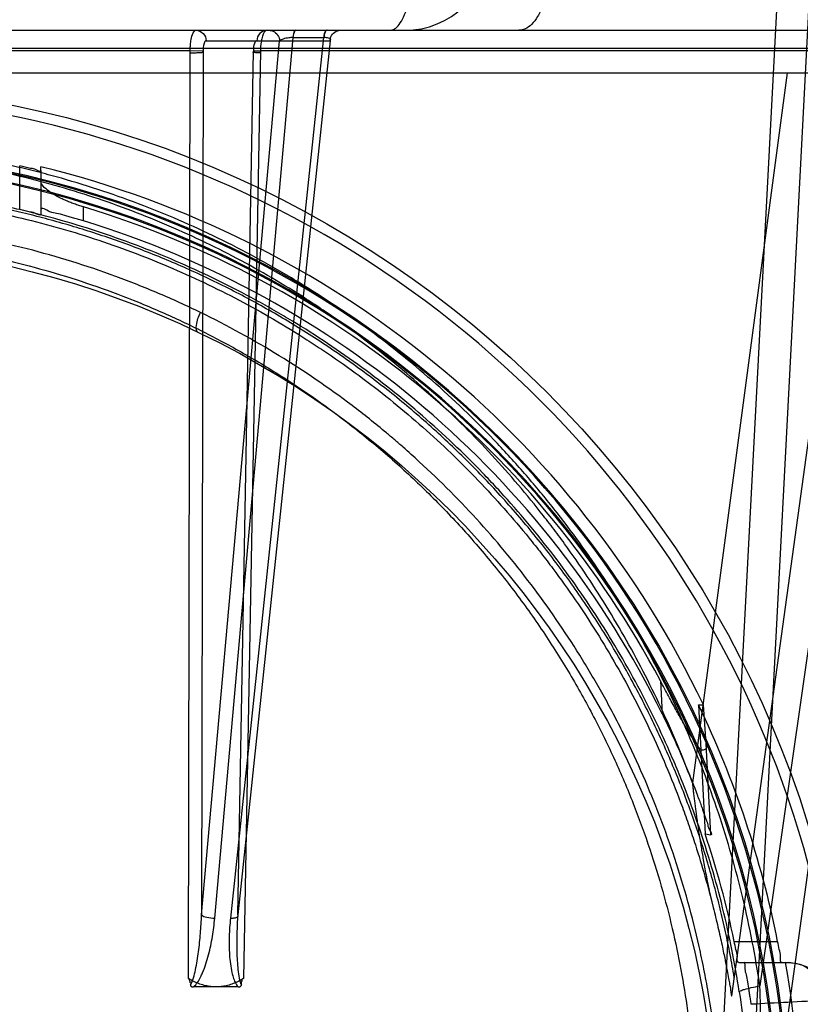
# Model space of a CAD drawing. Header units: millimetres. Extents: x 0 to 297, y 0 to 210.
# Tile 354 of 405: x 240.798 to 240.981, y 158.487 to 158.719. Entities that reach past the tile are written whole.
import ezdxf

# ---------------------------------------------------------------- set-up
doc = ezdxf.new("R2010")
doc.units = ezdxf.units.MM
doc.header["$LTSCALE"] = 16.335
doc.layers.get('0').update_dxf_attribs({"linetype": 'CONTINUOUS'})
for name, color, linetype in [('AXES_REF', 7, 'CONTINUOUS'), ('INTFCLR_1', 7, 'CONTINUOUS'), ('INTFCLR_144815', 7, 'CONTINUOUS')]:
    doc.layers.add(name, color=color, linetype=linetype)

msp = doc.modelspace()

# ---------------------------------------------------------------- linework, layer by layer
at = {"color": 7, "linetype": 'Continuous'}
for radius in [4.8479140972, 4.8475, 4.8164570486]:
    msp.add_circle((241.5069109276, 154.9564782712), radius, dxfattribs=at)
msp.add_arc((241.5069109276, 154.9564782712), 4.8, 278.2771290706, 261.7228709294, dxfattribs=at)
at = {"layer": 'AXES_REF', "color": 7, "linetype": 'Continuous'}
msp.add_arc((241.5069109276, 154.9564782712), 4.91, 113.0826119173, 66.9173880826, dxfattribs=at)
at = {"layer": 'AXES_REF', "color": 9, "linetype": 'Continuous'}
msp.add_arc((241.5069109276, 154.9564782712), 4.4222561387, 94.4118118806, 85.5881881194, dxfattribs=at)
at = {"layer": 'INTFCLR_1', "color": 9, "linetype": 'Continuous'}
msp.add_circle((240.7467711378, 158.4514782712), 0.215, dxfattribs=at)
for points, knots in [([(240.8400722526, 158.6501280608), (240.838461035, 158.6509125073), (240.8352070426, 158.6524466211), (240.8286060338, 158.6553578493), (240.8167949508, 158.660039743), (240.8028395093, 158.6643700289), (240.7903300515, 158.6672153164), (240.78395976, 158.6684047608), (240.7802795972, 158.6690171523), (240.7710649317, 158.6704258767), (240.7552824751, 158.6718907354), (240.7366341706, 158.6716556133), (240.7245781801, 158.6705504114), (240.7190119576, 158.6698545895), (240.7153053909, 158.669341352), (240.7052707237, 158.6677491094), (240.6891734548, 158.6641092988), (240.6735933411, 158.6588556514), (240.6643768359, 158.6550807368), (240.6610614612, 158.6536487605), (240.656154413, 158.6514552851), (240.6458305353, 158.6464471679), (240.6307059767, 158.6376762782), (240.6166158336, 158.6275702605), (240.6080236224, 158.6204258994), (240.6041692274, 158.6170231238), (240.6016310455, 158.6147283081), (240.5948325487, 158.6083594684), (240.5843817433, 158.5973571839), (240.57188604, 158.5815013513), (240.5627179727, 158.5673794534), (240.5569693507, 158.5570296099), (240.5538578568, 158.5509390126), (240.5493587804, 158.5416015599), (240.5433673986, 158.5270449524), (240.5382197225, 158.5101650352), (240.5356382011, 158.4988382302), (240.53458598, 158.4934703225), (240.5339198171, 158.4898339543), (240.5322622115, 158.4797266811), (240.5309509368, 158.4666604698), (240.5306270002, 158.4534963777), (240.5307172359, 158.4468358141), (240.530842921, 158.4430048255), (240.5312764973, 158.4335137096), (240.5325411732, 158.4212627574), (240.5348897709, 158.4082709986), (240.5362972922, 158.4018718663), (240.5371682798, 158.3982391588), (240.5385305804, 158.3928556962), (240.5407996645, 158.3849312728), (240.5454422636, 158.371287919), (240.5509986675, 158.3581538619), (240.5566241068, 158.3471341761), (240.5600336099, 158.3410052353), (240.5653008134, 158.3320439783), (240.5739271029, 158.3191616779), (240.5869608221, 158.303166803), (240.5978166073, 158.2921440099), (240.6054986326, 158.2852178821), (240.610763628, 158.2806946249), (240.6202893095, 158.2730888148), (240.6347886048, 158.2631395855), (240.6471515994, 158.2563339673), (240.6535393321, 158.2532207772)], [0, 0, 0, 0, 0.0078493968, 0.0157556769, 0.0315973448, 0.06348082, 0.0796255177, 0.0877696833, 0.09186257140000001, 0.09596636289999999, 0.128600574, 0.1611442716, 0.177500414, 0.1816059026, 0.1857145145, 0.1938901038, 0.2261064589, 0.2578609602, 0.2657731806, 0.2697286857, 0.2736790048, 0.2893160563, 0.3199691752, 0.350131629, 0.3651446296, 0.3688979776, 0.3726519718, 0.3801321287, 0.4097003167, 0.4390100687, 0.4684423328, 0.4833358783, 0.4908515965, 0.498396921, 0.52873346, 0.5596898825, 0.5755734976, 0.5795998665, 0.5836492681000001, 0.5917658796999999, 0.6244614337, 0.6410489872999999, 0.6494251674, 0.6536350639, 0.6578378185, 0.6910418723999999, 0.7074624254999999, 0.7156483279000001, 0.7197377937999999, 0.7238248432, 0.7399718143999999, 0.7558251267, 0.7869322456, 0.802323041, 0.8100025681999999, 0.8176490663, 0.8478512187, 0.8777971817, 0.9079026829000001, 0.9155006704, 0.9231007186, 0.93830313, 0.9688745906, 1, 1, 1, 1]), ([(240.6535393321, 158.2532207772), (240.6600243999, 158.2500601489), (240.6733922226, 158.2443607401), (240.6908101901, 158.2389536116), (240.7024424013, 158.2363095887), (240.7079089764, 158.2352537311), (240.7115788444, 158.2345949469), (240.7216679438, 158.2329886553), (240.738353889, 158.2314443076), (240.7551219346, 158.2316618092), (240.7653456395, 158.232469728), (240.7690788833, 158.2328395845), (240.7746426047, 158.2334654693), (240.7865233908, 158.2351997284), (240.8044491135, 158.2392667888), (240.819194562, 158.2442558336), (240.8276326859, 158.247663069), (240.8309714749, 158.2490609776), (240.8367154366, 158.2515952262), (240.8478668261, 158.2570250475), (240.8630626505, 158.2658713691), (240.8758407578, 158.275082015), (240.8832515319, 158.2811331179), (240.8859045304, 158.2833802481), (240.889821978, 158.2867799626), (240.8980231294, 158.2943368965), (240.9097669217, 158.3068053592), (240.9224200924, 158.3230424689), (240.9302933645, 158.3353686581), (240.9345628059, 158.342901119), (240.9362573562, 158.3459752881), (240.939134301, 158.3514223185), (240.9445374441, 158.3626018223), (240.9498254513, 158.3759101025), (240.9541845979, 158.3897223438), (240.9579532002, 158.4040997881), (240.9613454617, 158.4226312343), (240.962627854, 158.4386672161), (240.9628424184, 158.448171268), (240.9628796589, 158.4520004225), (240.9628164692, 158.4586486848), (240.9621925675, 158.4717518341), (240.9605929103, 158.4847242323), (240.9587202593, 158.4947358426), (240.957978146, 158.498333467), (240.9568133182, 158.503648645), (240.9548473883, 158.5114740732), (240.9517592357, 158.5216641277), (240.9470907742, 158.534792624), (240.9422374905, 158.5459040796), (240.9375607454, 158.5551069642), (240.9343274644, 158.5611191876), (240.9283640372, 158.5713413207), (240.9188959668, 158.5852706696), (240.9060518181, 158.6008726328), (240.8953492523, 158.6116642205), (240.8883993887, 158.6178967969), (240.8858041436, 158.6201423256), (240.8818603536, 158.6234734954), (240.8730695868, 158.6304613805), (240.8586739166, 158.64030476), (240.8464074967, 158.6470436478), (240.8400722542, 158.65012806)], [0, 0, 0, 0, 0.0316060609, 0.0635406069, 0.07975651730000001, 0.0838444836, 0.0879320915, 0.0960907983, 0.1285991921, 0.1611989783, 0.1694097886, 0.173526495, 0.1776339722, 0.1939379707, 0.2261052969, 0.2580138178, 0.2620009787, 0.2659733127, 0.273871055, 0.2895030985, 0.3202911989, 0.3507747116, 0.3583934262, 0.3622044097, 0.3660061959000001, 0.3811173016, 0.4110448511, 0.4409258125, 0.4711799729, 0.4750127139, 0.4788584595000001, 0.4865582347, 0.5019977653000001, 0.5332401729, 0.5491816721, 0.5654318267, 0.5983319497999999, 0.6315729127, 0.6357728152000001, 0.6399804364, 0.648348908, 0.6648970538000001, 0.6974320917, 0.7054938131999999, 0.7095177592, 0.7135247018, 0.7293322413, 0.7448511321, 0.7601545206, 0.7903607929, 0.7978752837, 0.8053790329, 0.8202649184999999, 0.8497067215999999, 0.8790537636, 0.9086837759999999, 0.9161831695, 0.9199497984, 0.9237184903, 0.9387994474, 0.9691302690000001, 1, 1, 1, 1]), ([(240.8395557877, 158.6454267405), (240.8390579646, 158.6456648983), (240.8391371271, 158.6478272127), (240.8396414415, 158.6491431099), (240.8400722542, 158.65012806)], [0, 0, 0, 0, 0.3392071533, 1, 1, 1, 1])]:
    msp.add_open_spline(points, degree=3, knots=knots, dxfattribs=at)
at = {"layer": 'INTFCLR_144815', "color": 9, "linetype": 'Continuous'}
for p, q in [((241.0623530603, 159.1257148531), (240.9716806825, 158.4917480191)), ((240.974400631, 158.4564885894), (241.0203272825, 158.7892996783)), ((240.3384915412, 158.716478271), (241.1632131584, 158.7164782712)), ((240.8434565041, 158.5076554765), (240.8619127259, 158.7147688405)), ((240.8690694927, 158.7147688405), (240.847156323, 158.5076554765)), ((240.8619127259, 158.7147688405), (240.8618531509, 158.7147690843)), ((240.8619127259, 158.7147688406), (240.8691286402, 158.7147690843)), ((240.8403724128, 158.5084242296), (240.8586916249, 158.7140000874)), ((240.8414501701, 158.7140000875), (240.8706040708, 158.7140000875)), ((240.8706040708, 158.7140000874), (240.8488535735, 158.5084242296)), ((241.0710972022, 158.7121792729), (240.4224450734, 158.7121792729)), ((240.8376796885, 158.7116527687), (240.6788882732, 158.7116527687)), ((240.8372728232, 158.4934464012), (240.8376797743, 158.7116527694)), ((240.8407397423, 158.7115873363), (240.8403724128, 158.5084242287)), ((240.8488535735, 158.5084242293), (240.8526119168, 158.7115873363)), ((240.8542114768, 158.7116527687), (240.8501868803, 158.4934464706)), ((240.9889563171, 158.7116527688), (240.8542114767, 158.7116527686)), ((240.978131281, 158.7064782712), (240.9557998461, 158.5395002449)), ((240.9650700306, 158.4894219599), (240.9945291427, 158.702899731)), ((240.7975784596, 158.6743227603), (240.7975784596, 158.6845792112)), ((240.8025784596, 158.6834975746), (240.8025784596, 158.6731859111)), ((240.8125784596, 158.6716395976), (240.8125784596, 158.6749352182)), ((240.9482922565, 158.5634515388), (240.948686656, 158.5557512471)), ((240.9601566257, 158.5272709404), (240.9590574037, 158.5487322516)), ((240.965649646, 158.5022031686), (240.9758559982, 158.5022031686)), ((240.9667236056, 158.4972031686), (240.9784987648, 158.4972031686))]:
    msp.add_line(p, q, dxfattribs=at)
at = {"layer": 'INTFCLR_144815', "color": 6, "linetype": 'Continuous'}
for p, q in [((240.9617711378, 158.4564782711), (240.9789133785, 158.7835717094)), ((240.9863825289, 158.7827866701), (240.9692710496, 158.4562801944)), ((240.4930750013, 158.7064782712), (241.0004672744, 158.7064782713)), ((240.8025784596, 158.6834975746), (240.8025784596, 158.6843962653)), ((240.9572419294, 158.5578316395), (240.9584018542, 158.5578376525)), ((240.957242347, 158.5578316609), (240.9587939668, 158.5275056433)), ((240.959058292, 158.5487220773), (240.9584018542, 158.5578376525)), ((240.9587943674, 158.5275056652), (240.9601560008, 158.5272709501)), ((240.981192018, 158.4967480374), (240.9784987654, 158.4972031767)), ((240.8377265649, 158.4919358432), (240.8377275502, 158.491931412)), ((240.8489847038, 158.4914782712), (240.8384749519, 158.4914782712))]:
    msp.add_line(p, q, dxfattribs=at)
at = {"layer": 'INTFCLR_144815', "color": 7, "linetype": 'Continuous'}
for p, q in [((240.8407397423, 158.7115873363), (240.8376797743, 158.7116527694)), ((240.8525196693, 158.711653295), (240.8542114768, 158.7116527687))]:
    msp.add_line(p, q, dxfattribs=at)
at = {"layer": 'INTFCLR_144815', "color": 6, "linetype": 'Continuous'}
for points in [[(240.8377230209, 158.4919563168), (240.8377234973, 158.4919524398), (240.8377240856, 158.4919484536), (240.8377247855, 158.4919443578), (240.8377256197, 158.4919401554)], [(240.8377295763, 158.4919221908), (240.8377306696, 158.4919173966), (240.8377318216, 158.4919124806), (240.8377330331, 158.4919074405), (240.8377343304, 158.4919022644), (240.8377357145, 158.491896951), (240.8377371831, 158.4918915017), (240.8377387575, 158.4918859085), (240.8377404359, 158.4918801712), (240.8377422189, 158.49187429), (240.8377441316, 158.4918682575), (240.8377461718, 158.4918620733), (240.8377483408, 158.4918557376), (240.8377506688, 158.4918492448), (240.8377531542, 158.4918425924), (240.8377557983, 158.4918357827), (240.8377586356, 158.4918288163), (240.8377616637, 158.491821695), (240.8377648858, 158.4918144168), (240.837768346, 158.4918069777), (240.8377720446, 158.4917993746), (240.8377759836, 158.4917916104), (240.8377802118, 158.4917836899), (240.8377847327, 158.4917756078), (240.8377895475, 158.4917673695), (240.8377947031, 158.4917589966), (240.8378002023, 158.4917504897), (240.8378060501, 158.4917418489), (240.8378122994, 158.4917330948), (240.8378189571, 158.4917242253), (240.8378260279, 158.4917152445), (240.8378335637, 158.4917061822), (240.8378415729, 158.4916970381), (240.8378500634, 158.4916878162), (240.8378590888, 158.4916785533), (240.8378686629, 158.4916692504), (240.8378787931, 158.4916599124), (240.8378895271, 158.4916505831), (240.8379008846, 158.4916412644), (240.8379128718, 158.4916319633), (240.8379255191, 158.4916227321), (240.8379388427, 158.4916135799), (240.8379528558, 158.49160451), (240.8379675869, 158.4915955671), (240.8379830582, 158.4915867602), (240.8379992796, 158.4915780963), (240.8380162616, 158.4915696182), (240.8380340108, 158.4915613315), (240.8380525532, 158.4915532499), (240.8380719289, 158.4915454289), (240.8380921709, 158.4915378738), (240.8381132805, 158.4915306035), (240.8381352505, 158.491523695), (240.8381580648, 158.4915171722), (240.8381817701, 158.4915110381), (240.8382064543, 158.4915053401), (240.8382321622, 158.4915000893), (240.8382588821, 158.4914953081), (240.8382866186, 158.4914910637), (240.8383153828, 158.4914873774), (240.838345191, 158.4914842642), (240.8383760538, 158.4914817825), (240.8384079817, 158.4914799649), (240.838440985, 158.4914788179), (240.8384750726, 158.4914783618)], [(240.8489847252, 158.4914782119), (240.8490248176, 158.4914786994), (240.8490635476, 158.491480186), (240.8491009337, 158.4914826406), (240.8491369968, 158.4914860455), (240.8491717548, 158.4914903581), (240.8492052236, 158.491495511), (240.8492374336, 158.4915014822), (240.8492683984, 158.4915082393), (240.8492981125, 158.4915157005), (240.8493266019, 158.4915238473), (240.8493538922, 158.4915326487), (240.8493799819, 158.4915420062), (240.8494049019, 158.491551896), (240.8494286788, 158.4915622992), (240.8494513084, 158.4915731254), (240.84947283, 158.49158435), (240.8494932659, 158.4915959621), (240.8495125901, 158.4916078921), (240.8495308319, 158.491620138), (240.849548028, 158.4916326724), (240.8495641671, 158.4916453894), (240.8495792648, 158.4916582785), (240.8495933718, 158.4916713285), (240.8496065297, 158.4916844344), (240.8496187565, 158.491697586), (240.8496300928, 158.4917107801), (240.8496406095, 158.4917239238), (240.8496503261, 158.4917370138), (240.8496592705, 158.4917500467), (240.8496675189, 158.4917629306), (240.8496750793, 158.4917756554), (240.8496819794, 158.4917882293), (240.8496883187, 158.4918005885), (240.8496941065, 158.491812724), (240.8496993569, 158.4918246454), (240.8497041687, 158.4918363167), (240.8497085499, 158.4918477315), (240.8497125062, 158.4918588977), (240.8497161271, 158.4918698), (240.8497194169, 158.4918804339), (240.8497223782, 158.4918908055), (240.8497250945, 158.4919009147), (240.8497275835, 158.4919107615), (240.8497298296, 158.4919203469), (240.8497318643, 158.491929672), (240.849733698, 158.4919387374), (240.8497353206, 158.4919475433), (240.8497367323, 158.4919560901)]]:
    msp.add_lwpolyline(points, dxfattribs=at)
at = {"layer": 'INTFCLR_144815', "color": 9, "linetype": 'Continuous'}
msp.add_circle((240.7467711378, 158.4564782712), 0.2472630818, dxfattribs=at)
for centre, radius, start, end in [((240.8881660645, 158.7364782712), 0.02, 270.0000000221, 357.9999352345), ((240.7467711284, 158.4565218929), 0.2447630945, 359.9897887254, 180.0102113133), ((240.7467711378, 158.4563640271), 0.2318711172, 0.0282300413, 179.971769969), ((240.7467711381, 158.4565051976), 0.2315220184, 359.9933364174, 180.0066635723), ((240.7467711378, 158.4564076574), 0.2293714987, 0.0176390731, 179.9823609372), ((240.7467711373, 158.456548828), 0.2290223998, 359.9823484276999, 180.017651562), ((241.1694846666, 154.8059068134), 3.6869066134, 92.83789291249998, 93.10722034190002)]:
    msp.add_arc(centre, radius, start, end, dxfattribs=at)
at = {"layer": 'INTFCLR_144815', "color": 6, "linetype": 'Continuous'}
for centre, radius, start, end in [((240.7467711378, 158.4564782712), 0.2346509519, 25.5916832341, 76.24142759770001), ((240.7467711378, 158.4564782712), 0.2281535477, 27.9606619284, 73.2357535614), ((240.7467711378, 158.4564782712), 0.225, 26.1813150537, 72.9936921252), ((240.7467711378, 158.4564782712), 0.2336035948, 11.2877879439, 25.7133570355), ((240.7467711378, 158.4564782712), 0.2236035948, 11.7996976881, 18.5207825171), ((240.7467711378, 158.4564782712), 0.2345253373, 350.0000000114, 10.0000000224), ((240.9773386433, 158.4822128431), 0.0149956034, 6.3648645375, 88.49110230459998)]:
    msp.add_arc(centre, radius, start, end, dxfattribs=at)
at = {"layer": 'INTFCLR_144815', "color": 9, "linetype": 'Continuous'}
for points, knots in [([(240.8846632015, 158.7164782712), (240.8850329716, 158.7164782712), (240.8858986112, 158.7167794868), (240.8869868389, 158.7179239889), (240.8879958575, 158.7197288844), (240.8888990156, 158.7221840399), (240.8896386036, 158.7251797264), (240.8901887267, 158.7285418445), (240.8905257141, 158.7320657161), (240.890619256, 158.734446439), (240.8906342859, 158.7356267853)], [0, 0, 0, 0, 0.0527384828, 0.1234468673, 0.2208804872, 0.3461693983, 0.4954188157, 0.6603752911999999, 0.8316394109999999, 1, 1, 1, 1]), ([(240.9230808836, 158.7363037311), (240.9230766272, 158.7350963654), (240.9229789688, 158.7326480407), (240.9225519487, 158.7290117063), (240.921824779, 158.7255193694), (240.920814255, 158.7223911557), (240.9195686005, 158.7198166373), (240.9181521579, 158.7179204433), (240.9166212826, 158.7167530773), (240.9155018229, 158.7164782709), (240.9150017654, 158.7164782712)], [0, 0, 0, 0, 0.1585239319, 0.321372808, 0.480200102, 0.6261543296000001, 0.7519661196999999, 0.8541031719, 0.9343441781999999, 1, 1, 1, 1]), ([(240.8390594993, 158.7164782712), (240.8396703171, 158.7164782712), (240.8409556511, 158.7159241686), (240.8414449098, 158.7146303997), (240.8414501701, 158.7140000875)], [0, 0, 0, 0, 0.4921378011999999, 1, 1, 1, 1]), ([(240.8557532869, 158.7164782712), (240.8551424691, 158.7164782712), (240.853857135, 158.7159241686), (240.8533678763, 158.7146303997), (240.853362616, 158.7140000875)], [0, 0, 0, 0, 0.4921378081, 1, 1, 1, 1]), ([(240.8563009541, 158.7164782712), (240.8565985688, 158.7164782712), (240.8578256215, 158.7162603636), (240.8586839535, 158.7149193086), (240.8586916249, 158.7140000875)], [0, 0, 0, 0, 0.244574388, 1, 1, 1, 1]), ([(240.8618531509, 158.7147690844), (240.8615314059, 158.7147690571), (240.8607469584, 158.7147203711), (240.8596805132, 158.714502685), (240.8589215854, 158.7142181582), (240.8586916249, 158.7140000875)], [0, 0, 0, 0, 0.2929779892, 0.7114178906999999, 1, 1, 1, 1]), ([(240.8624869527, 158.7164782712), (240.8622827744, 158.7164782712), (240.8619544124, 158.7157196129), (240.8618904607, 158.715187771), (240.8618531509, 158.7147690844)], [0, 0, 0, 0, 0.3269343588, 1, 1, 1, 1]), ([(240.8619127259, 158.7147688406), (240.8619536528, 158.7151887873), (240.8620214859, 158.7157428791), (240.8623939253, 158.7164782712), (240.8626061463, 158.7164782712)], [0, 0, 0, 0, 0.6653495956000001, 1, 1, 1, 1]), ([(240.8697629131, 158.7164782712), (240.8695506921, 158.7164782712), (240.8691782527, 158.7157428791), (240.8691104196, 158.7151887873), (240.8690694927, 158.7147688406)], [0, 0, 0, 0, 0.3346504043, 1, 1, 1, 1]), ([(240.8698811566, 158.7164782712), (240.8696606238, 158.7164782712), (240.8692473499, 158.7157658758), (240.8691732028, 158.7151902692), (240.8691286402, 158.7147690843)], [0, 0, 0, 0, 0.3424058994, 1, 1, 1, 1]), ([(240.8706040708, 158.7140000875), (240.8706843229, 158.7140751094), (240.8708416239, 158.7143171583), (240.8704399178, 158.7146325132), (240.8698844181, 158.7147316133), (240.869404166, 158.7147691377), (240.8691286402, 158.7147690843)], [0, 0, 0, 0, 0.1580060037, 0.3199896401, 0.6037166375, 1, 1, 1, 1]), ([(240.8706040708, 158.7140000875), (240.8706066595, 158.7143102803), (240.8707565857, 158.7151169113), (240.871572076, 158.7161775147), (240.8725403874, 158.7164782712), (240.8729947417, 158.7164782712)], [0, 0, 0, 0, 0.246746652, 0.6385909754, 1, 1, 1, 1]), ([(240.8414501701, 158.7140000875), (240.8411998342, 158.7140529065), (240.8406939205, 158.7129112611), (240.840723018, 158.7122016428), (240.8407397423, 158.7115873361)], [0, 0, 0, 0, 0.2939485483, 1, 1, 1, 1]), ([(240.8526119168, 158.7115873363), (240.8526107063, 158.7117016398), (240.8526332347, 158.7123532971), (240.8526427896, 158.713096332), (240.8531337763, 158.7140486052), (240.853362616, 158.7140000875)], [0, 0, 0, 0, 0.1304597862, 0.7330240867, 1, 1, 1, 1]), ([(240.9716806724, 158.4917480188), (240.9706459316, 158.4986875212), (240.9679785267, 158.5124177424), (240.9631619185, 158.529198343), (240.9590491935, 158.5406382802), (240.9564921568, 158.5470784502), (240.952490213, 158.5565488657), (240.9457753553, 158.5703121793), (240.9353225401, 158.58773854), (240.9254244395, 158.6014100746), (240.9178926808, 158.6105010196), (240.9134119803, 158.6155616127), (240.9065612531, 158.6229656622), (240.8957092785, 158.633481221), (240.8800515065, 158.6461935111), (240.8674841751, 158.654670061), (240.8587752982, 158.6598599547), (240.8528739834, 158.6631988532), (240.8423721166, 158.668680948), (240.8268255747, 158.6755013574), (240.8123061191, 158.6803515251), (240.8024179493, 158.6830352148), (240.795739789, 158.6846825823), (240.7839937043, 158.6871499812), (240.7671083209, 158.6894890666), (240.7535174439, 158.6901104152), (240.7467711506, 158.6901102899)], [0, 0, 0, 0, 0.0644257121, 0.1282422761, 0.1600975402, 0.1760213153, 0.1918637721, 0.2545006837, 0.3164394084, 0.378241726, 0.4092734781, 0.4248132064, 0.4403015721, 0.5018952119, 0.5633654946, 0.6252760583, 0.6408776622, 0.6564531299, 0.6875306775, 0.7496249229, 0.8121192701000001, 0.8278777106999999, 0.8437023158, 0.8752729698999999, 0.9380528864, 1, 1, 1, 1]), ([(240.955799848, 158.5395002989), (240.9549696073, 158.5417377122), (240.9517966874, 158.549908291), (240.9455685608, 158.5636354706), (240.9363699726, 158.5802047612), (240.9285313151, 158.5919741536), (240.9229289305, 158.5995248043), (240.9190944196, 158.6044784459), (240.9121599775, 158.612892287), (240.9015624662, 158.6242600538), (240.8877728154, 158.636816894), (240.8766655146, 158.6453651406), (240.8695897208, 158.6502429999), (240.8669677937, 158.6519897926), (240.8630032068, 158.6545707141), (240.8542875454, 158.6599207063), (240.8403651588, 158.6672883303), (240.8229040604, 158.674692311), (240.8077730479, 158.6796104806), (240.7968952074, 158.682367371), (240.7905601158, 158.6837490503), (240.7810043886, 158.6856091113), (240.7664267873, 158.6876073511), (240.7533566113, 158.6882043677), (240.7467711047, 158.6882044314)], [0, 0, 0, 0, 0.0262234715, 0.0963018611, 0.1654342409, 0.2342573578, 0.2514915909, 0.2687439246, 0.3030867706, 0.3712704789, 0.4393100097, 0.5078048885, 0.5250773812, 0.5337424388, 0.5424230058, 0.5770586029, 0.6460858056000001, 0.7152793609, 0.7852176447, 0.820669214, 0.8385519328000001, 0.8564596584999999, 0.9276363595, 1, 1, 1, 1]), ([(240.9668480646, 158.4903158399), (240.9658363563, 158.4969593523), (240.9632267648, 158.5101062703), (240.9585170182, 158.5261639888), (240.954496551, 158.5371082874), (240.9519962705, 158.5432713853), (240.9480799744, 158.5523408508), (240.941507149, 158.5655228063), (240.9312806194, 158.5822036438), (240.921600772, 158.5952843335), (240.9142373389, 158.6039805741), (240.9098547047, 158.6088238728), (240.9031471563, 158.61591702), (240.8925207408, 158.6259904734), (240.8771990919, 158.6381594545), (240.8649096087, 158.6462682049), (240.8563927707, 158.6512339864), (240.8506163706, 158.6544314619), (240.8403327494, 158.6596834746), (240.8251131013, 158.6662147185), (240.8109103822, 158.6708557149), (240.8012365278, 158.6734242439), (240.794699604, 158.6750019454), (240.7832003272, 158.6773650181), (240.7665854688, 158.6796163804), (240.7498327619, 158.6803553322), (240.7380871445, 158.6800737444), (240.7313486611, 158.6796813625), (240.7212856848, 158.6788638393), (240.7063679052, 158.6767928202), (240.6869101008, 158.6722728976), (240.6711624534, 158.6670927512), (240.66042224, 158.6627421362), (240.6543569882, 158.6600447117), (240.6454089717, 158.6558221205), (240.6324380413, 158.6487948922), (240.6161125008, 158.6379884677), (240.6033871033, 158.6278600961), (240.5949659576, 158.6202039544), (240.590283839, 158.615657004), (240.5834289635, 158.6087007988), (240.5737416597, 158.5977309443), (240.562137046, 158.5820208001), (240.554477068, 158.569497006), (240.5498148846, 158.56084365), (240.5468141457, 158.5549667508), (240.5419112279, 158.5445245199), (240.5358942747, 158.5291431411), (240.5302983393, 158.5100237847), (240.5277035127, 158.4969419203), (240.526694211, 158.4903158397)], [0, 0, 0, 0, 0.0318457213, 0.0634185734, 0.0791931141, 0.0870815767, 0.094933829, 0.1260061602, 0.1567815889, 0.1875451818, 0.2030139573, 0.210765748, 0.2184960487, 0.2492749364, 0.2800521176, 0.3111084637, 0.3189436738, 0.3267698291, 0.3423932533, 0.3736478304, 0.40514581, 0.4130942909, 0.4210773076, 0.4370099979, 0.4687094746, 0.5004174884, 0.5163608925, 0.5243692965, 0.5324013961, 0.5642032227, 0.5956284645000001, 0.6269453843, 0.6426486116, 0.6505262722, 0.6583992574, 0.6895346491, 0.72033006, 0.7510658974, 0.7665005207, 0.7742492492, 0.7819920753, 0.8127794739, 0.8435012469, 0.8744409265, 0.8822471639, 0.8900796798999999, 0.905708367, 0.9368993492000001, 0.9682376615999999, 1, 1, 1, 1]), ([(240.5328474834, 158.5101726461), (240.5340730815, 158.515123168), (240.5359000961, 158.5215495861), (240.5385075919, 158.5293705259), (240.5406106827, 158.5352605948), (240.5445637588, 158.5453204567), (240.5510376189, 158.5591936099), (240.5600814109, 158.5750330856), (240.5686395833, 158.5875276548), (240.5751511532, 158.5958833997), (240.5790259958, 158.6005513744), (240.584959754, 158.6074077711), (240.594373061, 158.6172212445), (240.6079831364, 158.6292600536), (240.6189360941, 158.6374447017), (240.62655327, 158.6425427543), (240.631746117, 158.6458626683), (240.6410193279, 158.6513874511), (240.6547868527, 158.6584542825), (240.6720784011, 158.6655571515), (240.6855536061, 158.6697889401), (240.6947565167, 158.6721418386), (240.7009953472, 158.6735924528), (240.7088704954, 158.6751526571), (240.7168176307, 158.6763672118), (240.7232102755, 158.6771291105), (240.7327720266, 158.6780557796), (240.7471316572, 158.6786582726), (240.7662556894, 158.6777920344), (240.7804895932, 158.6758964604), (240.7899050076, 158.6741152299), (240.7961442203, 158.6727927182), (240.8068532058, 158.6701549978), (240.8217492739, 158.6654501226), (240.8389447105, 158.6583647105), (240.852661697, 158.6513104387), (240.8612522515, 158.646184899), (240.8651577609, 158.6437134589), (240.8677391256, 158.642041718), (240.8746992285, 158.6373775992), (240.885626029, 158.6292042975), (240.8992022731, 158.6171878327), (240.9096407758, 158.6063030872), (240.9164717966, 158.5982442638), (240.9202465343, 158.593502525), (240.9257550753, 158.5862832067), (240.9334631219, 158.5750304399), (240.9425144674, 158.5591756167), (240.9489922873, 158.5452893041), (240.9529460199, 158.5352223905), (240.9550469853, 158.5293346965), (240.9576485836, 158.5215274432), (240.959471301, 158.5151142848), (240.9606947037, 158.5101728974)], [0, 0, 0, 0, 0.0260933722, 0.0341459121, 0.0421792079, 0.0580898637, 0.08943313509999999, 0.1204101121, 0.1513108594, 0.1668239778, 0.1745963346, 0.1823477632, 0.2132152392, 0.244081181, 0.2752183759, 0.2830803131, 0.2909751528, 0.3067500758, 0.3382935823, 0.3700502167, 0.4022856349, 0.4104553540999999, 0.4186483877, 0.4350547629, 0.4515167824, 0.4597669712, 0.4679907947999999, 0.50066556, 0.5331935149, 0.5658225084, 0.5740275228, 0.5822189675, 0.5984510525, 0.6304407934, 0.6620376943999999, 0.6934977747, 0.7092581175, 0.7132052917, 0.7171442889, 0.7249927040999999, 0.7560706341, 0.7868683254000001, 0.8176571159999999, 0.8331371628, 0.8409068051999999, 0.8486637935, 0.8795968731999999, 0.9106030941, 0.9419732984, 0.957896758, 0.9659251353, 0.9739546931, 1, 1, 1, 1]), ([(240.8377230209, 158.4919563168), (240.8380767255, 158.4924384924), (240.8384860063, 158.4936683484), (240.8389670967, 158.4955691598), (240.8393412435, 158.4976359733), (240.8397541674, 158.5004814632), (240.8401233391, 158.5040824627), (240.8403068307, 158.5069745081), (240.8403724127, 158.5084242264)], [0, 0, 0, 0, 0.1069632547, 0.2259230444, 0.3529156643, 0.4817421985, 0.7404247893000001, 1, 1, 1, 1]), ([(240.8384750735, 158.4914783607), (240.8391934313, 158.4921028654), (240.8398996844, 158.4932819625), (240.8407696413, 158.495150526), (240.8414093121, 158.496899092), (240.842227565, 158.499727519), (240.842963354, 158.5033136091), (240.8433275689, 158.5062086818), (240.8434564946, 158.5076554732)], [0, 0, 0, 0, 0.1663170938, 0.2317517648, 0.3614325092, 0.4906053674, 0.7462034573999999, 1, 1, 1, 1]), ([(240.8403724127, 158.5084242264), (240.8406627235, 158.5080963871), (240.841784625, 158.5077866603), (240.8428217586, 158.5076502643), (240.8434565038, 158.5076554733)], [0, 0, 0, 0, 0.4082366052, 1, 1, 1, 1]), ([(240.8471563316, 158.5076554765), (240.8470042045, 158.5062176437), (240.8468530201, 158.5040552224), (240.8468262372, 158.5011764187), (240.8469054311, 158.499035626), (240.8471048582, 158.496918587), (240.8474015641, 158.4951696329), (240.8479021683, 158.4933126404), (240.8483801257, 158.4921116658), (240.8489847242, 158.4914782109)], [0, 0, 0, 0, 0.2619116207, 0.3921593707, 0.5214161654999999, 0.6497140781, 0.7774129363, 0.8413750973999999, 1, 1, 1, 1]), ([(240.847156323, 158.5076554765), (240.8474332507, 158.5076532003), (240.8479465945, 158.5076821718), (240.8485392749, 158.5077955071), (240.8490142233, 158.5080718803), (240.8489194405, 158.508348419), (240.8488535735, 158.5084242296)], [0, 0, 0, 0, 0.3766513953, 0.6832752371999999, 0.8634122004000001, 1, 1, 1, 1]), ([(240.8488535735, 158.5084242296), (240.8487638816, 158.5069759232), (240.8486682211, 158.5048037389), (240.84862805, 158.501914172), (240.8486473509, 158.4997664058), (240.8487278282, 158.497645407), (240.8488810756, 158.4955587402), (240.8491584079, 158.4936617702), (240.8494428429, 158.4924251), (240.8497367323, 158.4919560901)], [0, 0, 0, 0, 0.262412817, 0.3930633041, 0.5225937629, 0.6507142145, 0.7770976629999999, 0.8999087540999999, 1, 1, 1, 1]), ([(240.9869447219, 158.4882918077), (240.9868588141, 158.4892406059), (240.9864669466, 158.4910947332), (240.9852387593, 158.4935870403), (240.9834657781, 158.4955699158), (240.9819678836, 158.4964547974), (240.981192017, 158.4967480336)], [0, 0, 0, 0, 0.2662787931, 0.5236181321, 0.7681696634, 1, 1, 1, 1]), ([(240.9668480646, 158.4903158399), (240.9668048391, 158.4904265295), (240.967425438, 158.490704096), (240.9681882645, 158.4909521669), (240.9698254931, 158.4913680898), (240.9710039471, 158.4916135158), (240.9716806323, 158.4917480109)], [0, 0, 0, 0, 0.0700815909, 0.2702425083, 0.5931102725, 1, 1, 1, 1]), ([(240.9668480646, 158.4903158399), (240.9678309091, 158.483861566), (240.9688736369, 158.4741233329), (240.9693341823, 158.4628110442), (240.9693754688, 158.4580203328), (240.9693728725, 158.456478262)], [0, 0, 0, 0, 0.5767817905, 0.8637642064, 1, 1, 1, 1]), ([(240.9713195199, 158.4555577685), (240.9714424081, 158.4576404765), (240.9717150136, 158.4630560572), (240.9720725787, 158.4751200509), (240.9719259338, 158.4851067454), (240.9716806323, 158.4917480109)], [0, 0, 0, 0, 0.1728816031, 0.44930315, 1, 1, 1, 1])]:
    msp.add_open_spline(points, degree=3, knots=knots, dxfattribs=at)
at = {"layer": 'INTFCLR_144815', "color": 7, "linetype": 'Continuous'}
for points, knots in [([(240.8376704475, 158.7111717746), (240.8376653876, 158.711410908), (240.8376811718, 158.7120452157), (240.8377282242, 158.7131052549), (240.8379295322, 158.7144834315), (240.8381768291, 158.7156444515), (240.8387741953, 158.7164782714), (240.8390594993, 158.7164782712)], [0, 0, 0, 0, 0.1261394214, 0.334198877, 0.5612867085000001, 0.8495399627, 1, 1, 1, 1]), ([(240.8557532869, 158.7164782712), (240.8551668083, 158.7164782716), (240.8546876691, 158.715190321), (240.8542909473, 158.7134737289), (240.8541839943, 158.7120983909), (240.8541973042, 158.7111717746)], [0, 0, 0, 0, 0.3084000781, 0.5126880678, 1, 1, 1, 1]), ([(240.8376704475, 158.7111717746), (240.8379772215, 158.7111750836), (240.8386035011, 158.7111863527), (240.8393610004, 158.7112279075), (240.8399434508, 158.711247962), (240.8402604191, 158.7113120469), (240.840637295, 158.7112393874), (240.8406352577, 158.7115654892), (240.8407397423, 158.7115873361)], [0, 0, 0, 0, 0.2858482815, 0.5821075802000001, 0.7120461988, 0.8195718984, 0.9005428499, 1, 1, 1, 1]), ([(240.8541973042, 158.7111717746), (240.8540597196, 158.7111732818), (240.8537093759, 158.7111820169), (240.8531533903, 158.7111840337), (240.8528269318, 158.71125397), (240.8524552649, 158.7112389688), (240.8525622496, 158.711408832), (240.8525291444, 158.7115700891), (240.8526119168, 158.7115873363)], [0, 0, 0, 0, 0.2024087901, 0.5262989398, 0.7530343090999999, 0.8386811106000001, 0.8756207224, 1, 1, 1, 1]), ([(240.8437298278, 158.4914782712), (240.843318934, 158.4914778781), (240.8424874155, 158.4915270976), (240.8412319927, 158.4917477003), (240.8399462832, 158.4921277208), (240.8386081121, 158.4926861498), (240.8377258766, 158.4931732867), (240.8372727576, 158.4934464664)], [0, 0, 0, 0, 0.180379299, 0.3646876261, 0.5584195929, 0.7677303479, 1, 1, 1, 1]), ([(240.850186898, 158.4934464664), (240.8497339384, 158.4931725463), (240.8488442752, 158.4926824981), (240.8474966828, 158.4921211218), (240.8462033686, 158.4917419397), (240.8449552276, 158.4915259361), (240.8441335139, 158.4914773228), (240.8437298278, 158.4914782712)], [0, 0, 0, 0, 0.2323778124, 0.44503119, 0.6396008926, 0.8227844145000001, 1, 1, 1, 1])]:
    msp.add_open_spline(points, degree=3, knots=knots, dxfattribs=at)
at = {"layer": 'INTFCLR_144815', "color": 6, "linetype": 'Continuous'}
for points, knots in [([(240.8025784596, 158.6834975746), (240.8025784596, 158.683010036), (240.8011166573, 158.6839376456), (240.8000932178, 158.683974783), (240.7988462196, 158.6843100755), (240.798016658, 158.6844816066), (240.7975784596, 158.6845792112)], [0, 0, 0, 0, 0.2858932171, 0.4927596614, 0.7367427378, 1, 1, 1, 1]), ([(240.8125784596, 158.6749352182), (240.8122135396, 158.6750451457), (240.8114862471, 158.6752757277), (240.8104061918, 158.6756526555), (240.8093450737, 158.676058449), (240.8083153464, 158.6764893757), (240.8070373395, 158.6770766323), (240.8056166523, 158.6778238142), (240.8041928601, 158.6787704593), (240.8031005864, 158.6797421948), (240.8025784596, 158.6805951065), (240.8025784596, 158.6810506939)], [0, 0, 0, 0, 0.094540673, 0.1892324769, 0.283730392, 0.3763075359, 0.466098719, 0.6324832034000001, 0.7746478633, 0.8869862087, 1, 1, 1, 1]), ([(240.9656653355, 158.4937358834), (240.9653638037, 158.4955285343), (240.9647152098, 158.499117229), (240.9636079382, 158.5044913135), (240.9623613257, 158.5098701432), (240.9609730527, 158.5152519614), (240.9594407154, 158.5206347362), (240.957761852, 158.5260161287), (240.9559341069, 158.5313930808), (240.9539552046, 158.5367620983), (240.9518231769, 158.5421188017), (240.9495362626, 158.5474584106), (240.9470931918, 158.5527752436), (240.9444930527, 158.5580632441), (240.9417355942, 158.56331553), (240.9388211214, 158.5685248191), (240.9357506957, 158.5736832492), (240.9325260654, 158.578782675), (240.929149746, 158.5838146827), (240.9256250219, 158.5887707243), (240.9219559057, 158.5936422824), (240.9181471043, 158.5984209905), (240.914203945, 158.6030987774), (240.9101322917, 158.6076679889), (240.9059384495, 158.6121214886), (240.9016290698, 158.6164527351), (240.8972110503, 158.6206558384), (240.8926914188, 158.6247256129), (240.8880772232, 158.6286576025), (240.8833754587, 158.6324480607), (240.8785929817, 158.6360939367), (240.8737364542, 158.6395928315), (240.8688122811, 158.6429429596), (240.8638265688, 158.646143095), (240.858785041, 158.6491925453), (240.8536931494, 158.6520910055), (240.8485559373, 158.6548385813), (240.8433781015, 158.6574356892), (240.8381639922, 158.659882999), (240.8329175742, 158.6621814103), (240.827642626, 158.6643319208), (240.822342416, 158.6663357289), (240.8170200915, 158.6681940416), (240.8116783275, 158.6699081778), (240.8063196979, 158.6714794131), (240.8009463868, 158.6729090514), (240.7955604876, 158.674198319), (240.790163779, 158.675348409), (240.7847579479, 158.6763604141), (240.7793444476, 158.6772353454), (240.7739246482, 158.6779740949), (240.7684997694, 158.678577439), (240.7630709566, 158.679046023), (240.7576392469, 158.6793803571), (240.7522056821, 158.6795808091), (240.7485823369, 158.6796253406), (240.7467711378, 158.6796253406)], [0, 0, 0, 0, 0.0174675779, 0.035038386, 0.0527193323, 0.0705173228, 0.0884397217, 0.1064918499, 0.1246794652, 0.143004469, 0.1614695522, 0.1800730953, 0.1988143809, 0.2176879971, 0.2366893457, 0.2558095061, 0.2750388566, 0.2943659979, 0.3137778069, 0.3332599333, 0.3527970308, 0.3723732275, 0.3919721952, 0.4115777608, 0.4311742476, 0.4507464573, 0.4702801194, 0.4897621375, 0.5091806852, 0.5285254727, 0.5477874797, 0.5669592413, 0.5860347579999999, 0.6050093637, 0.6238798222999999, 0.6426447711, 0.6613024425, 0.6798536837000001, 0.6983001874, 0.7166429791, 0.7348859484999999, 0.7530315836, 0.7710849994, 0.7890500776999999, 0.8069328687, 0.8247382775, 0.8424729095, 0.8601425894, 0.8777542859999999, 0.8953145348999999, 0.9128305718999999, 0.9303093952, 0.9477583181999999, 0.9651847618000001, 0.9825961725, 1, 1, 1, 1]), ([(240.8025784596, 158.6731859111), (240.8025784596, 158.672698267), (240.801118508, 158.6736426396), (240.8000960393, 158.6736904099), (240.7988479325, 158.6740398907), (240.7980173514, 158.6742203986), (240.7975784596, 158.6743227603)], [0, 0, 0, 0, 0.285289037, 0.4921249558, 0.73634181, 1, 1, 1, 1]), ([(240.8125784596, 158.6716395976), (240.8121967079, 158.6717563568), (240.81143843, 158.671985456), (240.8103148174, 158.6723150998), (240.8092207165, 158.6726308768), (240.8078883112, 158.672990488), (240.8063041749, 158.6734885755), (240.8047629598, 158.6735920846), (240.8025784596, 158.6749889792), (240.8025784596, 158.6742672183)], [0, 0, 0, 0, 0.1157791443, 0.2296613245, 0.3399184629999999, 0.444950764, 0.634746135, 0.7906733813, 1, 1, 1, 1]), ([(240.7467711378, 158.6679118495), (240.750058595, 158.6679118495), (240.7566455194, 158.6677563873), (240.7665224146, 158.6670549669), (240.7764005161, 158.6658801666), (240.786272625, 158.6642255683), (240.7961342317, 158.6620811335), (240.805978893, 158.6594348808), (240.8157973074, 158.6562723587), (240.8255766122, 158.652577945), (240.8352992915, 158.6483346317), (240.8449430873, 158.6435259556), (240.8544793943, 158.6381361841), (240.8638731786, 158.6321533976), (240.8730812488, 158.6255703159), (240.882053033, 158.6183887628), (240.8907297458, 158.6106213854), (240.8990464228, 158.6022963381), (240.9069344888, 158.5934592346), (240.9143254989, 158.5841742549), (240.9211581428, 158.5745231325), (240.9273823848, 158.5645989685), (240.9329663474, 158.5545000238), (240.9378968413, 158.5443193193), (240.9421800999, 158.53413784), (240.9458372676, 158.5240183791), (240.9489002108, 158.5140040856), (240.9514056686, 158.5041187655), (240.953391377, 158.4943695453), (240.9548919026, 158.4847506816), (240.9559371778, 158.4752469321), (240.9565502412, 158.4658359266), (240.9566819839, 158.4595879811), (240.9566794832, 158.4564782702)], [0, 0, 0, 0, 0.0297989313, 0.0596971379, 0.0897219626, 0.1199349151, 0.1503958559, 0.1811653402, 0.2123022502, 0.2438592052, 0.2758844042, 0.3084194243, 0.3414961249, 0.3751312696, 0.4093242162, 0.4440489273, 0.4792482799, 0.5148298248, 0.5506586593, 0.5865641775, 0.6223450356, 0.657788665, 0.6926950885, 0.7268956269, 0.7602746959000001, 0.7927732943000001, 0.824387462, 0.8551611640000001, 0.8851759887, 0.9145402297, 0.9433746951, 0.9718122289, 1, 1, 1, 1]), ([(240.9590574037, 158.5487322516), (240.9590837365, 158.5483616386), (240.9593590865, 158.5475091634), (240.9578265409, 158.5468996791), (240.9571599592, 158.5482373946), (240.9563253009, 158.5492151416), (240.9555007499, 158.5505396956), (240.9547423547, 158.5517671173), (240.9540221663, 158.5529964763), (240.9533782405, 158.5541165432), (240.9526665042, 158.5553795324), (240.9518889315, 158.5567810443), (240.951050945, 158.5583115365), (240.9501619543, 158.5599528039), (240.9492356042, 158.5616785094), (240.9486089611, 158.5628549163), (240.9482922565, 158.5634515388)], [0, 0, 0, 0, 0.0525762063, 0.1037902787, 0.1639260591, 0.2300140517, 0.2946171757, 0.3816090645, 0.4351594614, 0.4960398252, 0.5644778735, 0.6402869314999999, 0.7228443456, 0.8113872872, 0.9044168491, 1, 1, 1, 1]), ([(240.948686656, 158.5557512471), (240.9490257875, 158.5550614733), (240.9497105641, 158.553649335), (240.9507304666, 158.551485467), (240.9517520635, 158.5492522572), (240.9527579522, 158.5469840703), (240.9537295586, 158.5447224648), (240.9546479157, 158.5425153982), (240.9554908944, 158.540424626), (240.9562379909, 158.538515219), (240.9568803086, 158.5368273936), (240.9574248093, 158.5353620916), (240.957883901, 158.5340954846), (240.958376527, 158.5327232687), (240.9588243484, 158.5313738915), (240.9594046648, 158.5298449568), (240.9595062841, 158.5288392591), (240.9606192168, 158.5271916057), (240.9601566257, 158.5272709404)], [0, 0, 0, 0, 0.0750276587, 0.1531894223, 0.2335000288, 0.3147357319, 0.3953805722, 0.473763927, 0.5480715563, 0.6154260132, 0.673893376, 0.7243681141, 0.7679500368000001, 0.8055814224, 0.8660002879, 0.9102996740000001, 0.9541864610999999, 1, 1, 1, 1]), ([(240.9557998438, 158.5395002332), (240.9558415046, 158.5391105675), (240.9559281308, 158.5383374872), (240.9560669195, 158.5371314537), (240.9562075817, 158.5359598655), (240.9563617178, 158.5347191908), (240.9565131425, 158.5335417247), (240.9566806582, 158.532282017), (240.9568627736, 158.5309539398), (240.9570875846, 158.5293724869), (240.9573104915, 158.5278677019), (240.9575225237, 158.5264842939), (240.9577118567, 158.5252826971), (240.957926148, 158.5239608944), (240.9581696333, 158.5225126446), (240.9584436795, 158.5209285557), (240.9587569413, 158.5191926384), (240.9591209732, 158.517278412), (240.9595497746, 158.5151457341), (240.9600636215, 158.5127491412), (240.960473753, 158.5110657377), (240.9606946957, 158.5101728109)], [0, 0, 0, 0, 0.0395137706, 0.0784365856, 0.1224064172, 0.1584923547, 0.2044948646, 0.2421071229, 0.2866260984, 0.3396571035, 0.4031668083, 0.4400075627, 0.4807741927, 0.5258178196, 0.5750239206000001, 0.6288494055, 0.6879126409, 0.7528810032, 0.8253155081, 0.9072513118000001, 1, 1, 1, 1]), ([(240.9606946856, 158.5101728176), (240.9608915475, 158.5094014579), (240.961274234, 158.5078694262), (240.961816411, 158.505601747), (240.9623159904, 158.5034180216), (240.9627625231, 158.5013797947), (240.9631482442, 158.4995462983), (240.9634728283, 158.4979453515), (240.9637429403, 158.496573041), (240.9640244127, 158.4950943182), (240.9642942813, 158.4936766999), (240.964575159, 158.4919984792), (240.9647898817, 158.4911725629), (240.9650076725, 158.4889700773), (240.9650700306, 158.4894219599)], [0, 0, 0, 0, 0.112587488, 0.2233229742, 0.3297428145, 0.4294021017, 0.5184019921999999, 0.5947624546, 0.6602993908, 0.7165756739, 0.8062770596, 0.8715596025, 0.9354861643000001, 1, 1, 1, 1]), ([(240.9667236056, 158.4972031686), (240.9662288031, 158.4972031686), (240.9665644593, 158.4989537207), (240.965961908, 158.5002853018), (240.9657841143, 158.5015594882), (240.965649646, 158.5022031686)], [0, 0, 0, 0, 0.2902457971, 0.6142730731, 1, 1, 1, 1]), ([(240.976886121, 158.4972031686), (240.9763916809, 158.4972031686), (240.9767409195, 158.4989549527), (240.9761508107, 158.5002863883), (240.9759843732, 158.5015600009), (240.9758559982, 158.5022031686)], [0, 0, 0, 0, 0.2905452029, 0.6146038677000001, 1, 1, 1, 1]), ([(240.9696371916, 158.4873930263), (240.9695858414, 158.4877632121), (240.9694813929, 158.4884987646), (240.9693180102, 158.4895879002), (240.9691048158, 158.4909743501), (240.9688203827, 158.4925362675), (240.9685825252, 158.4943122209), (240.9680873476, 158.4955648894), (240.9683887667, 158.4972031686), (240.9678799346, 158.4972031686)], [0, 0, 0, 0, 0.1124456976, 0.2234736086, 0.3315886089, 0.5334337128, 0.7080548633, 0.84690568, 1, 1, 1, 1])]:
    msp.add_open_spline(points, degree=3, knots=knots, dxfattribs=at)
for points in [[(240.8372727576, 158.4934464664), (240.8375742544, 158.4932622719), (240.8375734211, 158.4927976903), (240.8376319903, 158.4924492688)], [(240.8497367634, 158.4919562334), (240.849798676, 158.4923245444), (240.8496581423, 158.4928561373), (240.8499769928, 158.4930506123)]]:
    msp.add_open_spline(points, degree=3, dxfattribs=at)

doc.saveas('drawing.dxf')
